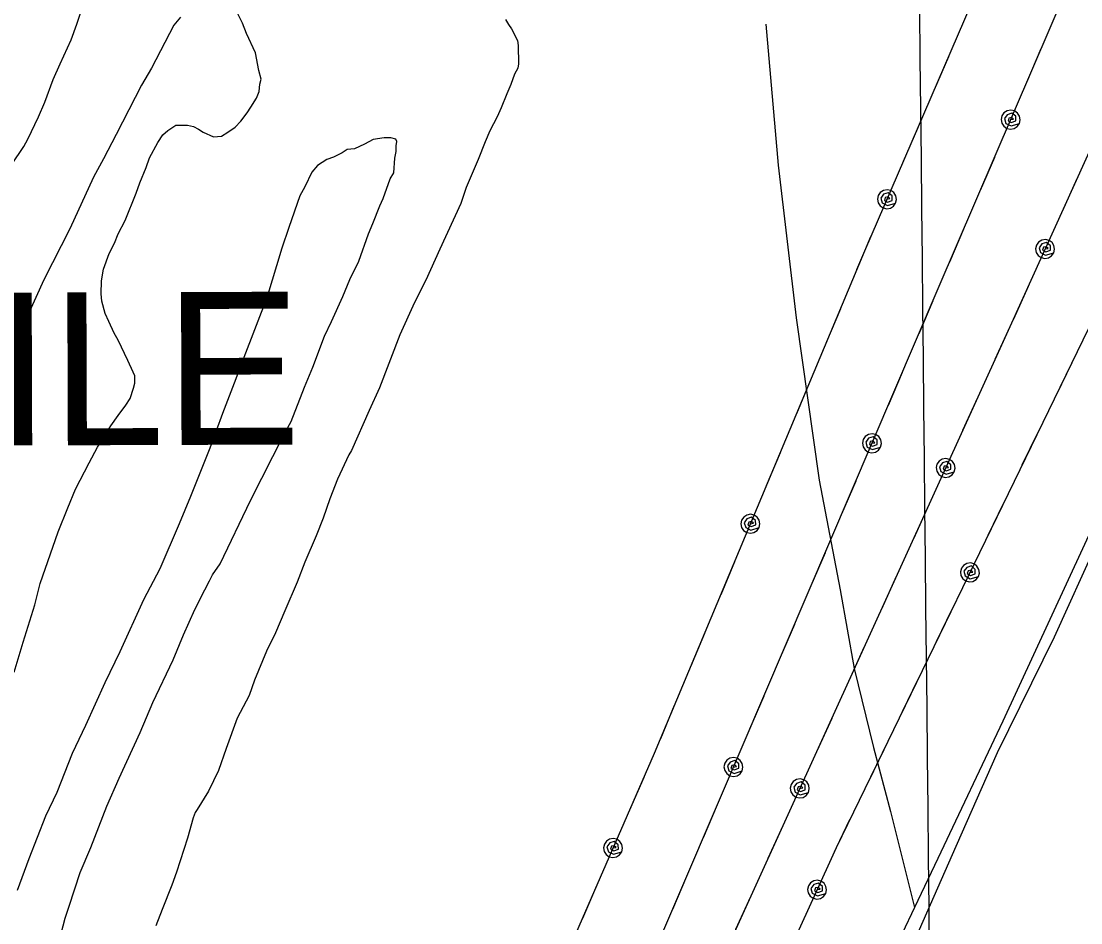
# Model space of a CAD drawing. Extents: x 3625074 to 3663148, y 511451 to 537151.
# Drawn here: x 3654754 to 3655759, y 525537 to 526392 of the extents above; entities that cross this region are included whole.
import ezdxf

# ---------------------------------------------------------------- set-up
doc = ezdxf.new("R2010")
doc.units = 0
for name, color, linetype in [('V-GRID-MAJR', 7, 'Continuous'), ('V-SITE-VEGE', 7, 'Continuous'), ('V-TOPO-GNAM-IDEN', 7, 'Continuous'), ('V-TOPO-SHOR', 7, 'Continuous'), ('V-UTIL-LINE', 7, 'Continuous')]:
    doc.layers.add(name, color=color, linetype=linetype)

msp = doc.modelspace()

# ---------------------------------------------------------------- linework, layer by layer
at = {"layer": 'V-GRID-MAJR'}
msp.add_spline([(3655702.349, 517124.989), (3655639.7800000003, 523183.706), (3655577.191, 529244.355), (3655514.6010000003, 535305.018), (3655514.5810000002, 535306.936)], degree=3, dxfattribs=at)
at = {"layer": 'V-SITE-VEGE'}
for points in [[(3654745.2, 526255.449), (3654756.632, 526272.986), (3654760.648, 526279.988), (3654770.628, 526300.962), (3654776.588, 526314.929), (3654784.477, 526336.554), (3654791.114, 526351.228), (3654801.745, 526374.2880000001), (3654806.998, 526388.936), (3654814.844, 526412.635), (3654819.3680000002, 526429.345), (3654824.486, 526450.914)], [(3654860.541, 526058.939), (3654855.4790000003, 526069.9230000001), (3654846.1010000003, 526089.131), (3654842.503, 526095.986), (3654837.4420000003, 526106.9670000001), (3654833.829, 526114.514), (3654830.8310000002, 526126.231), (3654830.004, 526133.14), (3654830.452, 526145.615), (3654832.3140000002, 526156.731), (3654837.5670000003, 526171.379), (3654842.916, 526181.178), (3654846.201, 526190.245), (3654852.882, 526202.8420000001), (3654863.458, 526228.674), (3654866.728, 526238.432), (3654872.676, 526253.094), (3654875.963, 526262.16), (3654883.985, 526276.861), (3654888.6950000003, 526283.877), (3654893.461, 526288.127), (3654900.981, 526293.122), (3654912.059, 526293.337), (3654917.623, 526292.061), (3654922.522, 526289.386), (3654926.731, 526286.702), (3654936.518, 526282.042), (3654944.116, 526282.884), (3654950.2830000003, 526286.466), (3654957.111, 526291.449), (3654962.542, 526297.093), (3654968.622, 526304.832), (3654971.975, 526310.436), (3654977.3510000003, 526318.853), (3654979.9990000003, 526325.136), (3654980.556, 526332.075), (3654981.846, 526336.949), (3654979.608, 526345.215), (3654976.5130000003, 526361.773), (3654967.84, 526380.303), (3654964.191, 526389.929), (3654959.859, 526398.848)], [(3654905.21, 526395.702), (3654899.128, 526387.965), (3654877.759, 526347.38), (3654868.379, 526331.2660000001), (3654844.362, 526284.398), (3654832.346, 526261.308), (3654822.9930000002, 526243.81), (3654800.4020000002, 526194.892), (3654775.719, 526146.622), (3654760.447, 526113.082), (3654750.5100000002, 526090.032)], [(3655213.44, 526393.4130000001), (3655216.306, 526388.62), (3655219.154, 526384.522), (3655224.907, 526373.553), (3655225.698, 526368.7220000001), (3655226.036, 526351.414), (3655225.423, 526347.247), (3655222.071, 526341.639), (3655218.798, 526331.88), (3655214.821, 526322.8), (3655209.539, 526309.539), (3655205.5470000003, 526301.148), (3655198.881, 526287.861), (3655194.238, 526277.381), (3655187.64, 526260.631), (3655176.386, 526234.095), (3655171.145, 526218.755), (3655151.216, 526175.428), (3655137.937, 526146.082), (3655127.267, 526125.098), (3655113.324, 526094.351), (3655094.22, 526044.116), (3655084.257, 526022.45), (3655067.6780000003, 525984.728), (3655064.991, 525980.5210000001), (3655054.362, 525957.459), (3655047.11, 525938.6190000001), (3655040.538, 525920.484), (3655033.941, 525903.734), (3655023.349, 525878.595), (3655016.1010000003, 525859.755), (3655004.168, 525832.512), (3654995.574, 525811.568), (3654986.909, 525794.084), (3654975.6720000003, 525766.856), (3654970.417, 525752.208), (3654959.066, 525730.518), (3654948.546, 525701.92), (3654941.3370000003, 525680.9990000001), (3654932.023, 525661.427), (3654921.285, 525643.904), (3654919.262, 525641.0920000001), (3654917.281, 525636.208), (3654912.1180000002, 525616.715), (3654901.665, 525584.653), (3654897.059, 525572.0970000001), (3654887.819, 525549.061), (3654881.884, 525533.709)], [(3655087.716, 526199.811), (3655094.3140000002, 526216.564), (3655097.64, 526223.554), (3655104.198, 526242.381), (3655107.551, 526247.986), (3655108.665, 526261.861), (3655109.9280000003, 526268.116), (3655109.8200000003, 526273.656), (3655110.43, 526277.821), (3655109.699, 526279.886), (3655104.825, 526281.174), (3655098.595, 526281.053), (3655088.238, 526279.466), (3655080.009, 526275.151), (3655070.4, 526270.807), (3655063.492, 526269.98), (3655058.7, 526267.1140000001), (3655050.473, 526262.799), (3655044.282, 526260.602), (3655035.3910000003, 526254.888), (3655029.974, 526248.547), (3655023.322, 526234.568), (3655018.6410000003, 526226.1630000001), (3655008.1410000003, 526196.18), (3655001.599, 526176.66), (3654987.29, 526129.286), (3654965.538, 526072.765), (3654956.3200000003, 526048.345), (3654945.105, 526019.732), (3654933.2800000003, 525986.95), (3654914.789, 525940.88), (3654904.213, 525915.051), (3654885.654, 525872.442), (3654870.298, 525843.056), (3654847.723, 525793.443), (3654833.753, 525764.083), (3654815.151, 525723.551), (3654802.5130000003, 525696.986), (3654787.9990000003, 525659.997), (3654777.356, 525637.629), (3654761.525, 525597.15), (3654750.338, 525567.151)], [(3654783.631, 525493.7), (3654795.863, 525541.033), (3654799.802, 525552.1900000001), (3654810.257, 525584.252), (3654820.179, 525607.992), (3654835.345, 525647.072), (3654847.293, 525673.623), (3654867.224, 525716.95), (3654879.129, 525745.577), (3654898.421, 525786.121), (3654908.346, 525809.8640000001), (3654918.963, 525833.616), (3654928.289, 525852.4990000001), (3654932.973, 525860.9), (3654935.633, 525866.493), (3654943.043, 525877.024), (3654971.651, 525937.145), (3655003.664, 526000.1), (3655010.357, 526012.003), (3655022.872, 526044.7980000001), (3655030.816, 526063.654), (3655042.017, 526092.959), (3655048.671, 526106.9400000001), (3655059.287, 526130.693), (3655065.898, 526146.754), (3655074.559, 526164.235), (3655083.753, 526190.0380000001), (3655087.716, 526199.811)], [(3654747.6780000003, 525774.175), (3654756.122, 525802.733), (3654767.202, 525838.269), (3654772.348, 525858.455), (3654789.4020000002, 525907.267), (3654798.647, 525930.3), (3654805.923, 525947.758), (3654818.59, 525972.938), (3654826.614, 525987.636), (3654839.375, 526007.971), (3654846.107, 526017.797), (3654853.5330000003, 526027.64), (3654857.566, 526033.95), (3654860.838, 526043.71), (3654862.129, 526048.581), (3654861.9930000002, 526055.507), (3654860.541, 526058.939)], [(3655245.4280000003, 524766.705), (3655606.259, 525530.144), (3655640.9280000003, 525609.17), (3655680.126, 525698.127), (3655734.269, 525807.846), (3655774.265, 525896.426)]]:
    msp.add_lwpolyline(points, dxfattribs=at)
at = {"layer": 'V-TOPO-SHOR'}
for points in [[(3656129.47, 527024.551), (3656151.281, 526880.257), (3656151.365, 526875.909), (3656148.862, 526862.417), (3656065.49, 526678.099), (3655969.904, 526491.5650000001), (3655882.43, 526274.348), (3655877.973, 526259.629), (3655876.294, 526244.5700000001), (3655878.014, 526217.321), (3655880.302, 526181.383), (3655883.509, 526158.908), (3655886.2060000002, 526142.354), (3655884.9450000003, 526126.118), (3655881.1950000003, 526115.763), (3655868.088, 526098.503), (3655776.204, 525924.6950000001), (3655685.166, 525727.968), (3655623.671, 525597.461), (3655601.569, 525550.9990000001), (3655578.103, 525501.6680000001), (3655499.046, 525339.184), (3655428.145, 525191.575)], [(3655460.507, 526389.05), (3655472.1210000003, 526255.099), (3655489.099, 526110.506), (3655510.974, 525956.584), (3655531.0810000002, 525852.505), (3655544.332, 525777.751), (3655562.694, 525702.702), (3655578.808, 525642.1410000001), (3655601.569, 525550.9990000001)]]:
    msp.add_lwpolyline(points, dxfattribs=at)
at = {"layer": 'V-UTIL-LINE'}
for points in [[(3659771.1064190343, 529450.7660722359), (3657365.0712311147, 528146.3336811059), (3656699.1295629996, 527789.951393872), (3656427.1411069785, 527838.956295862), (3656327.5063062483, 527630.3027131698), (3656207.1685469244, 527529.2549152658), (3656013.7759337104, 527060.0608536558), (3655819.7123218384, 526594.426784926), (3655623.6917138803, 526137.821698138), (3655417.255126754, 525654.960663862), (3655218.723523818, 525191.105591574), (3655001.86795753, 524723.0525276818), (3654787.2593867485, 524261.96444985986), (3654583.4037944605, 523800.68537241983), (3654361.5642381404, 523341.559290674), (3654147.9356653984, 522884.08620562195), (3653919.5101222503, 522383.125207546), (3653709.509542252, 521948.922075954), (3653498.531964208, 521494.5699846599), (3653068.305824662, 520569.6028345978), (3652663.41263445, 519678.005617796), (3651448.762063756, 517085.59080263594)], [(3656277.177406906, 527897.849178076), (3656156.642647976, 527548.499876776), (3655755.855449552, 526641.3336911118), (3655554.1398529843, 526173.788626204), (3655354.6572519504, 525697.224579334), (3654938.689083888, 524741.597490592), (3654301.9423573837, 523369.0412357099), (3653663.056635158, 522002.7519682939), (3653424.502112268, 521499.79797420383), (3652804.990351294, 520147.38767902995), (3651873.2732147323, 518121.9957298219), (3651389.9201814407, 517084.999803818)], [(3656473.639013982, 527831.0873116), (3656195.4015704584, 527176.660620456), (3655897.349166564, 526555.69986238), (3655691.867577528, 526101.807770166)], [(3656593.6707739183, 527803.7683662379), (3655527.14690697, 525607.6727584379), (3652897.248166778, 519829.441314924), (3651602.848755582, 517087.13679954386)], [(3655633.574694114, 526357.9052579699), (3655620.1057210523, 526326.687320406)], [(3655721.4355183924, 526365.503242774), (3655708.022545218, 526334.26030526)], [(3655692.6375759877, 526298.4233769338), (3655695.457570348, 526298.994375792), (3655693.77157372, 526300.597372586), (3655691.094579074, 526299.984373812), (3655690.2445807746, 526297.1833794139), (3655693.2995746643, 526295.6963823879), (3655697.694565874, 526297.3273791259), (3655697.59156608, 526301.5933705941), (3655693.793573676, 526304.631364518), (3655689.4625823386, 526303.1483674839), (3655686.849587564, 526299.5203747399), (3655688.2055848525, 526294.891383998), (3655693.128575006, 526292.426388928), (3655700.908559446, 526294.8733840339), (3655701.637557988, 526298.308377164), (3655700.99655927, 526301.76037026), (3655699.082563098, 526304.7053643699), (3655696.188568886, 526306.693360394), (3655692.753575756, 526307.4223589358), (3655689.300582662, 526306.7813602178), (3655686.355588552, 526304.868364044), (3655684.3675925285, 526301.973369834), (3655683.638593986, 526298.538376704), (3655684.279592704, 526295.0863836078), (3655686.1935888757, 526292.141389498), (3655689.087583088, 526290.1533934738), (3655692.522576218, 526289.424394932), (3655695.975569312, 526290.0653936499), (3655698.920563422, 526291.9783898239), (3655700.908559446, 526294.8733840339)], [(3655604.2597527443, 526289.959393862), (3655590.79177968, 526258.7404563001)], [(3655677.253606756, 526262.586448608), (3655663.8406335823, 526231.3435110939)], [(3655755.4404503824, 526242.23548931), (3655741.418478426, 526211.2615512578)], [(3655575.3418105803, 526222.9315279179), (3655578.1628049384, 526223.4975267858), (3655576.479808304, 526225.1035235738), (3655573.80181366, 526224.4955247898), (3655572.9458153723, 526221.69553039), (3655575.9988092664, 526220.2035333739), (3655580.3968004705, 526221.826530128), (3655580.300800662, 526226.092521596), (3655576.5088082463, 526229.137515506), (3655572.1748169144, 526227.662518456), (3655569.555822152, 526224.039525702), (3655570.902819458, 526219.407534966), (3655575.820809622, 526216.934539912), (3655583.605794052, 526219.366535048), (3655584.340792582, 526222.799528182), (3655583.705793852, 526226.2535212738), (3655581.7977976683, 526229.2025153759), (3655578.90680345, 526231.19551139), (3655575.473810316, 526231.9305099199), (3655572.0198172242, 526231.29551119), (3655569.07182312, 526229.3875150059), (3655567.0778271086, 526226.496520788), (3655566.342828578, 526223.0635276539), (3655566.9778273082, 526219.6095345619), (3655568.885823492, 526216.661540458), (3655571.77681771, 526214.667544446), (3655575.2098108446, 526213.9325459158), (3655578.663803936, 526214.567544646), (3655581.612798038, 526216.4755408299), (3655583.605794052, 526219.366535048)], [(3655559.8928414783, 526187.122599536), (3655554.1398529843, 526173.788626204), (3655546.618868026, 526155.8206621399)], [(3655648.06166514, 526194.5875846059), (3655634.648691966, 526163.3446470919)], [(3655725.3345105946, 526175.7326223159), (3655728.1645049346, 526176.247621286), (3655726.510508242, 526177.8836180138), (3655723.8215136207, 526177.3236191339), (3655722.91651543, 526174.539624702), (3655725.9425093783, 526172.9926277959), (3655730.3685005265, 526174.537624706), (3655730.348500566, 526178.8046161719), (3655726.6115080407, 526181.917609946), (3655722.25151676, 526180.5186127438), (3655719.5685221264, 526176.9436198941), (3655720.833519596, 526172.2886292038), (3655725.70650985, 526169.727634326), (3655733.533494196, 526172.02062974), (3655734.3294926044, 526175.4406229), (3655733.75649375, 526178.9056159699), (3655731.900497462, 526181.8876100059), (3655729.045503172, 526183.931605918), (3655725.6255100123, 526184.727604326), (3655722.16151694, 526184.1546054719), (3655719.1795229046, 526182.2996091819), (3655717.135526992, 526179.444614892), (3655716.3385285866, 526176.024621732), (3655716.91152744, 526172.5596286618), (3655718.7675237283, 526169.577634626), (3655721.622518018, 526167.5336387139), (3655725.042511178, 526166.737640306), (3655728.507504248, 526167.31063916), (3655731.4884982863, 526169.1656354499), (3655733.533494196, 526172.02062974)], [(3655709.2495427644, 526140.203693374), (3655695.2275708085, 526109.229755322)], [(3655618.88672349, 526126.5817206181), (3655605.5207502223, 526095.318783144)], [(3655531.173898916, 526118.9227359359), (3655518.045925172, 526087.559798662)], [(3655691.867577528, 526101.807770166), (3655056.9998472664, 524706.1665614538), (3654410.660139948, 523315.65134249), (3653766.4054284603, 521920.521132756), (3653279.938401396, 520844.6232845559), (3652473.9720133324, 519103.507766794), (3651527.9379054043, 517086.3858010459)], [(3655691.867577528, 526101.807770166), (3655677.7896056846, 526070.859832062)], [(3655750.544460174, 526067.673838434), (3655735.69148988, 526037.089899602)], [(3655589.7967816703, 526058.5398567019), (3655576.430808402, 526027.2769192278)], [(3655502.6009560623, 526050.661872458), (3655489.472982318, 526019.298935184)], [(3655661.2266388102, 526034.449904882), (3655647.1486669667, 526003.50096678)], [(3655561.0998390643, 525991.416990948), (3655563.918833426, 525991.9919897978), (3655562.2298368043, 525993.591986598), (3655559.5538421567, 525992.97598783), (3655558.7078438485, 525990.1729934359), (3655561.7658377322, 525988.689996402), (3655566.157828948, 525990.3289931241), (3655566.0478291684, 525994.5939845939), (3655562.245836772, 525997.626978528), (3655557.9168454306, 525996.136981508), (3655555.308850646, 525992.504988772), (3655556.6718479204, 525987.8779980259), (3655561.598838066, 525985.4210029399), (3655569.374822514, 525987.878998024), (3655570.098821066, 525991.3149911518), (3655569.4528223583, 525994.766984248), (3655567.534826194, 525997.707978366), (3655564.6378319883, 525999.6919743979), (3655561.2018388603, 526000.4159729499), (3655557.749845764, 525999.769974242), (3655554.8078516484, 525997.8519780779), (3655552.823855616, 525994.9549838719), (3655552.0998570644, 525991.5189907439), (3655552.745855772, 525988.066997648), (3655554.6638519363, 525985.1250035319), (3655557.56184614, 525983.1410075), (3655560.997839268, 525982.4170089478), (3655564.449832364, 525983.0630076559), (3655567.390826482, 525984.98100382), (3655569.374822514, 525987.878998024)], [(3655718.217524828, 526001.1089715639), (3655703.364554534, 525970.525032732)], [(3655474.0280132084, 525982.4010089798), (3655460.9000394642, 525951.0380717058)], [(3655630.9996992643, 525968.0020377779), (3655633.8316936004, 525968.512036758), (3655632.179696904, 525970.15103348), (3655629.490702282, 525969.59603459), (3655628.5807041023, 525966.8130401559), (3655631.603698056, 525965.2610432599), (3655636.032689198, 525966.7980401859), (3655636.019689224, 525971.065031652), (3655632.288696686, 525974.184025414), (3655627.9267054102, 525972.7930281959), (3655625.23671079, 525969.223035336), (3655626.4927082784, 525964.5660446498), (3655631.36169854, 525961.99604979), (3655639.192682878, 525964.2750452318), (3655639.9946812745, 525967.694038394), (3655639.4276824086, 525971.1590314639), (3655637.577686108, 525974.1440254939), (3655634.7266918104, 525976.194021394), (3655631.307698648, 525976.99601979), (3655627.842705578, 525976.430020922), (3655624.857711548, 525974.580024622), (3655622.8077156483, 525971.7280303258), (3655622.005717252, 525968.3100371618), (3655622.57171612, 525964.8440440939), (3655624.4227124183, 525961.8590500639), (3655627.273706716, 525959.809054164), (3655630.69169988, 525959.007055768), (3655634.1576929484, 525959.5740546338), (3655637.1426869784, 525961.4240509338), (3655639.192682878, 525964.2750452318)], [(3655545.767869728, 525955.55606267), (3655532.4028964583, 525924.2941251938)], [(3655685.890589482, 525934.5431046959), (3655671.0376191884, 525903.959165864)], [(3655445.841069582, 525915.0621436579), (3655448.656063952, 525915.6591424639), (3655446.9550673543, 525917.247139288), (3655444.2840726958, 525916.6101405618), (3655443.4590743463, 525913.8001461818), (3655446.5280682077, 525912.3411490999), (3655450.9080594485, 525914.013145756), (3655450.765059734, 525918.277137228), (3655446.940067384, 525921.2811312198), (3655442.6230760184, 525919.7581342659), (3655440.0430811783, 525916.107141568), (3655441.4400783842, 525911.4911508), (3655446.386068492, 525909.07115564), (3655454.143052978, 525911.5871506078), (3655454.8410515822, 525915.029143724), (3655454.1690529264, 525918.4761368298), (3655452.228056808, 525921.403130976), (3655449.316062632, 525923.3651270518), (3655445.8750695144, 525924.0621256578), (3655442.4280764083, 525923.390127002), (3655439.501082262, 525921.4501308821), (3655437.5390861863, 525918.5381367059), (3655436.841087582, 525915.0961435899), (3655437.513086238, 525911.6491504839), (3655439.4530823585, 525908.722156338), (3655442.3660765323, 525906.7601602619), (3655445.8070696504, 525906.0631616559), (3655449.254062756, 525906.7351603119), (3655452.181056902, 525908.675156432), (3655454.143052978, 525911.5871506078)], [(3655614.8517315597, 525932.502108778), (3655600.773759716, 525901.5541706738)], [(3655516.677927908, 525887.5141987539), (3655503.312954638, 525856.2512612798)], [(3655430.7820997, 525879.0872156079), (3655417.6541259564, 525847.724278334)], [(3655653.999653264, 525868.8782360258), (3655656.8436475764, 525869.3172351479), (3655655.233650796, 525870.9972317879), (3655652.5316562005, 525870.509232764), (3655651.55165816, 525867.750238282), (3655654.533652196, 525866.123241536), (3655659.000643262, 525867.5482386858), (3655659.0956430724, 525871.8142301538), (3655655.4436503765, 525875.0262237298), (3655651.0476591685, 525873.7452262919), (3655648.2686647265, 525870.243233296), (3655649.407662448, 525865.5562426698), (3655654.210652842, 525862.8652480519), (3655662.0956370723, 525864.9462438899), (3655662.983635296, 525868.3432370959), (3655662.504636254, 525871.8222301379), (3655660.730639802, 525874.8532240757), (3655657.9316454, 525876.973219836), (3655654.534652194, 525877.8622180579), (3655651.055659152, 525877.382219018), (3655648.024665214, 525875.6082225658), (3655645.9046694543, 525872.8092281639), (3655645.0156712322, 525869.4122349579), (3655645.495670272, 525865.933241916), (3655647.2696667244, 525862.9032479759), (3655650.0686611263, 525860.782252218), (3655653.465654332, 525859.8932539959), (3655656.944647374, 525860.373253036), (3655659.9746413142, 525862.1472494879), (3655662.0956370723, 525864.9462438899)], [(3655584.210792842, 525865.1442434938), (3655570.1328209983, 525834.195305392)], [(3655636.962687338, 525833.7963061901), (3655622.109717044, 525803.212367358)], [(3655487.587986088, 525819.4723348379), (3655474.2230128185, 525788.209397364)], [(3655402.209156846, 525810.8263521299), (3655389.081183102, 525779.463414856)], [(3655553.569854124, 525797.785378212), (3655539.4918822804, 525766.8374401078)], [(3655604.6357519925, 525767.230439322), (3655589.7827816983, 525736.6465004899)], [(3655458.498044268, 525751.429470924), (3655445.1330709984, 525720.167533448)], [(3655373.6362139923, 525742.565488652), (3655360.5082402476, 525711.202551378)], [(3655522.928915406, 525730.427512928), (3655508.850943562, 525699.4795748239)], [(3655429.801101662, 525684.30660517), (3655432.620096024, 525684.8816040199), (3655430.9320994, 525686.4826008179), (3655428.256104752, 525685.865602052), (3655427.4101064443, 525683.0626076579), (3655430.4671003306, 525681.580610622), (3655434.860091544, 525683.2186073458), (3655434.750091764, 525687.484598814), (3655430.9480993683, 525690.5175927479), (3655426.619108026, 525689.0265957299), (3655424.0111132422, 525685.3956029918), (3655425.374110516, 525680.7686122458), (3655430.3011006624, 525678.310617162), (3655438.0770851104, 525680.7686122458), (3655438.801083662, 525684.2046053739), (3655438.155084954, 525687.6565984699), (3655436.23708879, 525690.5985925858), (3655433.3390945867, 525692.5825886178), (3655429.903101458, 525693.3065871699), (3655426.451108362, 525692.6605884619), (3655423.510114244, 525690.7425922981), (3655421.526118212, 525687.844598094), (3655420.8021196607, 525684.4086049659), (3655421.448118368, 525680.9566118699), (3655423.366114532, 525678.0156177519), (3655426.263108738, 525676.0316217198), (3655429.6991018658, 525675.307623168), (3655433.1510949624, 525675.953621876), (3655436.093089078, 525677.8716180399), (3655438.0770851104, 525680.7686122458)], [(3655572.308816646, 525700.6655724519), (3655557.455846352, 525670.0816336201)], [(3655344.740271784, 525674.4426248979), (3655331.170298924, 525643.267687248)], [(3655492.702975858, 525663.979645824), (3655495.533970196, 525664.489644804), (3655493.8819735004, 525666.128641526), (3655491.192978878, 525665.5736426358), (3655490.282980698, 525662.790648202), (3655493.3059746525, 525661.2386513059), (3655497.7349657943, 525662.775648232), (3655497.7229658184, 525667.042639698), (3655493.990973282, 525670.1616334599), (3655489.628982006, 525668.7716362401), (3655486.938987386, 525665.2006433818), (3655488.1949848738, 525660.543652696), (3655493.063975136, 525657.973657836), (3655500.894959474, 525660.253653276), (3655501.69695787, 525663.67164644), (3655501.1309590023, 525667.137639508), (3655499.279962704, 525670.122633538), (3655496.428968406, 525672.1716294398), (3655493.010975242, 525672.9746278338), (3655489.544982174, 525672.407628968), (3655486.559988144, 525670.5576326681), (3655484.5099922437, 525667.7066383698), (3655483.707993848, 525664.287645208), (3655484.274992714, 525660.8216521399), (3655486.124989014, 525657.8366581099), (3655488.9759833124, 525655.7876622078), (3655492.394976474, 525654.9846638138), (3655495.8599695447, 525655.5516626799), (3655498.8449635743, 525657.40165898), (3655500.894959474, 525660.253653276)], [(3655414.4681323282, 525648.447676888), (3655401.0891590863, 525617.1907394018)], [(3655539.980881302, 525634.100705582), (3655527.14690697, 525607.6727584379), (3655525.232910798, 525603.46676685)], [(3655476.554008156, 525628.4797168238), (3655462.476036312, 525597.5317787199)], [(3655315.605330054, 525607.508758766), (3655318.428324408, 525608.064757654), (3655316.750327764, 525609.6767544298), (3655314.070333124, 525609.0777556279), (3655313.2053348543, 525606.279761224), (3655316.2533287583, 525604.7777642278), (3655320.656319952, 525606.3867610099), (3655320.574320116, 525610.653752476), (3655316.79232768, 525613.710746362), (3655312.453336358, 525612.249749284), (3655309.82234162, 525608.6347565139), (3655311.155338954, 525603.998765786), (3655316.065329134, 525601.5097707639), (3655323.85731355, 525603.9167659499), (3655324.604312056, 525607.3477590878), (3655323.980313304, 525610.8037521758), (3655322.0813171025, 525613.7577462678), (3655319.19732287, 525615.7607422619), (3655315.766329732, 525616.5067407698), (3655312.3103366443, 525615.8837420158), (3655309.3553425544, 525613.9847458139), (3655307.3533465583, 525611.100751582), (3655306.606348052, 525607.668758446), (3655307.230346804, 525604.212765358), (3655309.1293430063, 525601.258771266), (3655312.013337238, 525599.25677527), (3655315.444330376, 525598.509776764), (3655318.9003234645, 525599.1337755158), (3655321.8543175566, 525601.0317717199), (3655323.85731355, 525603.9167659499)], [(3655385.350190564, 525580.417812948), (3655371.97221732, 525549.1598754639)], [(3655509.07694311, 525567.970837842), (3655511.9089374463, 525568.4808368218), (3655510.2569407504, 525570.119833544), (3655507.567946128, 525569.5648346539), (3655506.6569479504, 525566.7828402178), (3655509.6799419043, 525565.2298433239), (3655514.1089330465, 525566.7658402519), (3655514.0979330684, 525571.032831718), (3655510.36694053, 525574.1528254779), (3655506.003949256, 525572.7638282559), (3655503.313954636, 525569.192835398), (3655504.568952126, 525564.535844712), (3655509.437942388, 525561.964849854), (3655517.268926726, 525564.2428452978), (3655518.0719251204, 525567.6608384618), (3655517.5059262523, 525571.1268315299), (3655515.6559299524, 525574.1118255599), (3655512.804935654, 525576.1628214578), (3655509.38694249, 525576.9658198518), (3655505.920949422, 525576.3998209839), (3655502.9359553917, 525574.5498246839), (3655500.8859594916, 525571.6988303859), (3655500.0819611, 525568.2808372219), (3655500.6489599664, 525564.8148441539), (3655502.4979562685, 525561.8298501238), (3655505.3489505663, 525559.779854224), (3655508.7669437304, 525558.9758558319), (3655512.232936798, 525559.5418546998), (3655515.217930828, 525561.3918509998), (3655517.268926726, 525564.2428452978)], [(3655300.040361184, 525571.7488302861), (3655286.470388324, 525540.574892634)], [(3655445.913069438, 525561.1218515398), (3655431.835097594, 525530.1739134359)]]:
    msp.add_lwpolyline(points, dxfattribs=at)

# ---------------------------------------------------------------- texts
at = {"layer": 'V-TOPO-GNAM-IDEN'}
msp.add_text('MILE', height=144.99971199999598, rotation=0.19550272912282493, dxfattribs=at).set_placement((3654567.225826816, 525988.7119963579))

doc.saveas('drawing.dxf')
